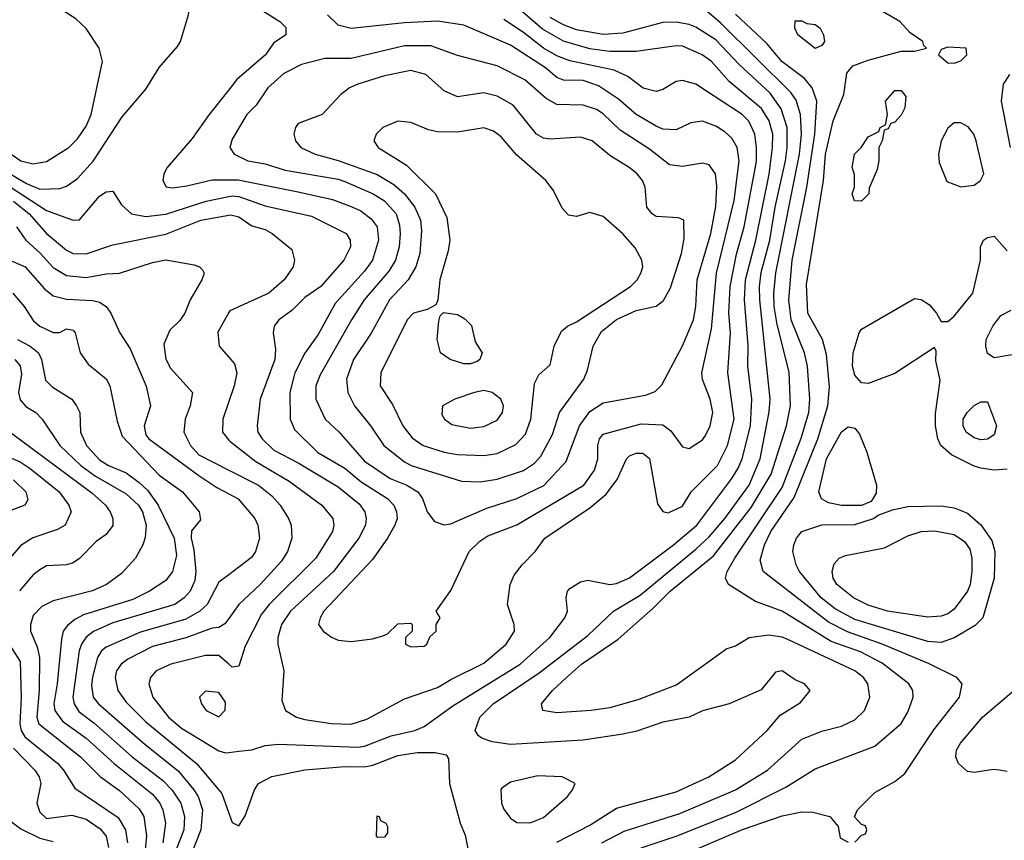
# Model space of a CAD drawing. Header units: inches. Extents: x 1793389 to 1900389, y 320802 to 470796.
# Tile 379 of 656: x 1839369 to 1842341, y 431218 to 433696. Entities that reach past the tile are written whole.
import ezdxf

# ---------------------------------------------------------------- set-up
doc = ezdxf.new("R2010")
doc.units = ezdxf.units.IN
doc.header["$MEASUREMENT"] = 0
doc.layers.add('B8433', color=7, linetype='Continuous')
doc.layers.add('B8443', color=7, linetype='Continuous')

msp = doc.modelspace()

# ---------------------------------------------------------------- linework, layer by layer
at = {"layer": 'B8433', "color": 2}
for points, elevation in [([(1839307.2, 433250), (1839390, 433201.3), (1839430, 433184.6), (1839490, 433186.4), (1839510, 433193), (1839543.8, 433216.2), (1839590.9, 433269.1), (1839678, 433402), (1839750, 433486), (1839790, 433551.3), (1839845.6, 433614.4), (1839854, 433630), (1839879, 433710), (1839882, 433730), (1839879, 433790), (1839888.7, 433830), (1839856, 433970), (1839859.3, 434010), (1839852.9, 434052.9), (1839856, 434110), (1839881.2, 434150), (1839955.6, 434204.4), (1839995.3, 434244.7), (1840000, 434251.5)], 390), ([(1839342.8, 433290), (1839372, 433270), (1839410, 433260.7), (1839450, 433267.7), (1839517.2, 433310), (1839543.9, 433336.1), (1839570, 433374.8), (1839585.1, 433410), (1839619.3, 433570), (1839609.3, 433610), (1839569.6, 433669.6), (1839538.9, 433698.9), (1839477.5, 433737.5), (1839390, 433769), (1839110, 433809.4)], 394), ([(1840000, 433484.4), (1839940.7, 433410), (1839890, 433337.2), (1839814, 433250), (1839804, 433230), (1839801, 433210), (1839810.9, 433190.9), (1839830, 433188.2), (1839873.7, 433193.7), (1839950, 433212), (1840000, 433211.9)], 390), ([(1839290, 433223.2), (1839450, 433119.5), (1839530, 433090.8), (1839550, 433091), (1839610, 433162.8), (1839630, 433176), (1839650, 433178), (1839676.7, 433136.7), (1839706.8, 433110), (1839750, 433101.3), (1839810, 433108.9), (1839931.8, 433148.2), (1840000, 433161.9)], 386), ([(1839350, 433147.6), (1839397.4, 433110), (1839450, 433050.4), (1839510, 433000.4), (1839530.3, 432990.3), (1839570, 432988.4), (1839650, 433016.3), (1839810, 433048.4), (1839915.3, 433090), (1840000, 433105.6)], 382), ([(1839359.1, 433070), (1839387.7, 433030), (1839431.1, 432991.1), (1839470, 432948), (1839510, 432923.1), (1839570, 432917), (1839630, 432928.5), (1839670, 432930.4), (1839770, 432963), (1839810, 432970.4), (1839895.9, 432955.9), (1839912, 432950), (1839921, 432941), (1839926, 432930), (1839918.8, 432910), (1839884, 432850), (1839867.3, 432810), (1839852.7, 432787.3), (1839822, 432758), (1839804.4, 432715.6), (1839810.4, 432670.4), (1839823.9, 432643.9), (1839890.8, 432570), (1839884, 432530), (1839868, 432490), (1839864.9, 432450), (1839884.4, 432410), (1839910, 432381.7), (1840000, 432336)], 378), ([(1839330, 432973.4), (1839386, 432950), (1839443.4, 432883.4), (1839470, 432862.4), (1839510, 432852.2), (1839590, 432848.2), (1839610, 432843), (1839630.3, 432830.3), (1839644, 432810), (1839670.8, 432750), (1839702, 432702), (1839750.7, 432589.3), (1839764, 432530), (1839744.9, 432470), (1839750, 432442.8), (1839759.1, 432430), (1839910, 432319.5), (1839963.8, 432283.8), (1840000, 432264.3)], 374), ([(1839348.7, 432870), (1839382.4, 432830), (1839410, 432787.3), (1839430, 432770.7), (1839470, 432751), (1839490, 432751.3), (1839510, 432762), (1839530, 432758), (1839536, 432750), (1839551.3, 432690), (1839575.3, 432655.3), (1839630, 432611), (1839641, 432590), (1839663.1, 432483.1), (1839678.4, 432438.4), (1839790, 432320.7), (1839860.7, 432270), (1839910.8, 432210), (1839914.8, 432185.2), (1839888, 432152), (1839887, 432130), (1839894.9, 432094.9), (1839900.3, 432030), (1839897.5, 432002.5), (1839883.1, 431970), (1839865.5, 431950), (1839837.3, 431930), (1839650, 431874.3), (1839591.3, 431848.7), (1839570, 431831.8), (1839555.3, 431810), (1839548.8, 431790), (1839528.9, 431650), (1839533.4, 431630), (1839547.3, 431607.3), (1839592.7, 431572.7), (1839708.4, 431470), (1839800, 431400), (1839829.3, 431369.3), (1839855.3, 431330), (1839866, 431290), (1839864, 431250), (1839810.3, 431110)], 370), ([(1840000, 432811.5), (1839967.5, 432752.5), (1839971, 432710), (1840000, 432676.7)], 382), ([(1839362, 432730), (1839400.7, 432710), (1839425.5, 432690), (1839434.4, 432670), (1839446.9, 432606.9), (1839466.9, 432586.9), (1839526, 432550), (1839540.7, 432530), (1839550.5, 432510), (1839552.7, 432450), (1839570.4, 432410), (1839610, 432367), (1839637.3, 432350), (1839690, 432327.2), (1839730, 432298.9), (1839755, 432275), (1839786.9, 432230), (1839834.9, 432130), (1839842, 432078), (1839830.3, 432029.7), (1839810, 432002.7), (1839761, 431970), (1839710, 431944.7), (1839561.6, 431898.4), (1839535.1, 431884.9), (1839513.1, 431866.9), (1839500.5, 431850), (1839494.9, 431825.1), (1839482.3, 431690), (1839471.7, 431630), (1839474.9, 431610), (1839498, 431578), (1839570, 431526.7), (1839654.4, 431450), (1839770, 431357.6), (1839792, 431330), (1839801.1, 431310), (1839808.8, 431270), (1839801.5, 431210)], 366), ([(1839354.4, 432670), (1839370.2, 432650.2), (1839374.1, 432625.9), (1839365.7, 432570), (1839370, 432547.7), (1839387.9, 432527.9), (1839417.3, 432510), (1839437.3, 432490), (1839490.4, 432410), (1839554, 432350), (1839597.5, 432317.5), (1839690, 432264.4), (1839728, 432230), (1839739.3, 432210), (1839750.5, 432169.5), (1839747.9, 432132.1), (1839740.7, 432110), (1839718.8, 432070), (1839676.7, 432023.3), (1839631, 431990), (1839588.6, 431971.4), (1839470, 431940.7), (1839435.6, 431924.4), (1839410, 431897.2), (1839401.6, 431870), (1839401.6, 431850), (1839422, 431802), (1839428.9, 431770), (1839427.7, 431670), (1839420.3, 431590), (1839426.7, 431570), (1839552.7, 431470), (1839613, 431410), (1839670, 431368.4), (1839730, 431312.7), (1839743.7, 431290), (1839751.5, 431231.5), (1839747.6, 431190)], 362), ([(1840000, 432542.5), (1839982, 432490), (1839980.7, 432450), (1840000, 432426.2)], 382), ([(1839340.7, 432450), (1839587, 432267), (1839627.7, 432230), (1839642, 432210), (1839650.6, 432190), (1839650, 432169), (1839630, 432141.2), (1839599.8, 432120.2), (1839550, 432069.3), (1839530, 432056), (1839510, 432049.4), (1839450, 432046.6), (1839430, 432035.1), (1839410, 432019.3), (1839368.6, 431971.4)], 358), ([(1839279.3, 432399.3), (1839370, 432360.3), (1839401, 432341), (1839488, 432270), (1839517.3, 432230), (1839524, 432210), (1839506, 432170), (1839483.4, 432156.6), (1839408.6, 432131.4), (1839372.3, 432107.7), (1839335.1, 432064.9)], 354), ([(1839350, 432306), (1839387.3, 432270), (1839394, 432246), (1839384.7, 432230), (1839315.9, 432204.1)], 350), ([(1840000, 432019.9), (1839970, 431997.2), (1839934.4, 431930), (1839912.7, 431910), (1839870, 431885.7), (1839733.3, 431846.7), (1839630, 431801.6), (1839615.5, 431790), (1839603.7, 431770), (1839589, 431711), (1839585.7, 431685.7), (1839590.3, 431650.3), (1839606.4, 431630), (1839747.4, 431507.4), (1839847.3, 431427.3), (1839894.9, 431370), (1839907.2, 431350), (1839920.3, 431310), (1839916, 431250), (1839868.9, 431130)], 374), ([(1840000, 431887.8), (1839988.3, 431871.7), (1839970, 431860.9), (1839950, 431858.4), (1839870.3, 431829.7), (1839770, 431803), (1839695.1, 431764.9), (1839675.5, 431750), (1839661.3, 431730), (1839657, 431710), (1839664.9, 431670), (1839690, 431634.9), (1839750, 431575.8), (1839902.4, 431450), (1839979, 431359), (1840000, 431300.1)], 378), ([(1839324, 431830), (1839370, 431758), (1839373.4, 431650), (1839369.1, 431570), (1839373.1, 431550), (1839384.2, 431530), (1839483.8, 431450), (1839501.6, 431430), (1839535.8, 431375.8), (1839666.7, 431286.7), (1839688.8, 431250), (1839694.3, 431210)], 358), ([(1840000, 431750), (1839970, 431776.2), (1839930, 431775.6), (1839824.7, 431750), (1839781, 431730), (1839764, 431710), (1839759.1, 431690), (1839770.6, 431650), (1839818.4, 431590), (1839857.1, 431557.1), (1839970, 431488), (1839990, 431482), (1840000, 431483.3)], 382), ([(1839350, 431495.8), (1839414.9, 431430), (1839428.2, 431410), (1839432.4, 431390), (1839420.5, 431330), (1839430, 431302.8), (1839450, 431283.8), (1839526.5, 431293.5), (1839570, 431281.7), (1839612.4, 431252.4), (1839630, 431230.6), (1839636.7, 431196.7)], 354), ([(1839323, 431290), (1839372.7, 431252.7), (1839430, 431224.4), (1839470, 431214.3)], 350)]:
    msp.add_lwpolyline(points, dxfattribs=dict(at, elevation=elevation))
at = {"layer": 'B8433', "color": 2, "elevation": 386}
msp.add_lwpolyline([(1839930, 431668), (1839912, 431650), (1839918, 431630), (1839932, 431610), (1839970, 431591.3), (1839989.1, 431610.9), (1839990, 431635.3), (1839970, 431664)], close=True, dxfattribs=at)
at = {"layer": 'B8443', "color": 2}
for points, elevation in [([(1840000, 431483.3), (1840030, 431487.3), (1840070, 431490.8), (1840110, 431503.8), (1840150, 431508.4), (1840390, 431499.5), (1840410, 431502.4), (1840490, 431533.7), (1840562, 431550), (1840590, 431561.6), (1840676.2, 431623.8), (1840879.5, 431750), (1840969.4, 431830), (1841014, 431890), (1841022, 431910), (1841018, 431950), (1841022, 431970), (1841030, 431978), (1841062, 431998), (1841083.6, 432003.6), (1841150.7, 431990.7), (1841170, 431993), (1841210, 432010.5), (1841342, 432110), (1841413.3, 432170), (1841518.7, 432310), (1841538, 432342), (1841549.8, 432370.2), (1841574.8, 432470), (1841579.1, 432550), (1841566.9, 432650), (1841568.1, 432711.9), (1841556.8, 432850), (1841559.8, 432910), (1841590.9, 433030), (1841630.7, 433229.3), (1841641.5, 433310), (1841642.3, 433350), (1841631.1, 433390), (1841607.9, 433427.9), (1841510, 433509.6), (1841457, 433570), (1841429.3, 433590), (1841370, 433615.6), (1841350, 433616.9), (1841230, 433599.7), (1841150, 433599.8), (1841090, 433607.4), (1841010, 433631), (1840946.9, 433666.9), (1840790, 433803.7)], 382), ([(1841890, 431212), (1841910, 431234), (1841922, 431238), (1841926, 431250), (1841922, 431262), (1841910, 431266), (1841888.4, 431288.4), (1841898, 431310), (1841950, 431362), (1842010, 431396), (1842040.2, 431419.8), (1842128.2, 431551.8), (1842205.2, 431650), (1842214, 431690), (1842198, 431710), (1842112.3, 431752.3), (1841972.7, 431810), (1841867.3, 431847.3), (1841810, 431876.4), (1841612.7, 432030), (1841603.6, 432063.6), (1841616.9, 432110), (1841636.3, 432150), (1841706.8, 432253.2), (1841778.5, 432430), (1841808.3, 432530), (1841812.9, 432587.1), (1841804.7, 432684.7), (1841791.8, 432730), (1841748, 432810), (1841744.2, 432895.8), (1841794.8, 433210), (1841801, 433290), (1841824, 433390), (1841857, 433470), (1841865.2, 433534.8), (1841883.7, 433556.3), (1841930, 433573.4), (1842030, 433600.7), (1842070, 433601), (1842106, 433610), (1842098, 433618), (1842095.3, 433630), (1842056.6, 433656.6), (1842026, 433690), (1841889.7, 433769.7)], 366), ([(1840092, 433730), (1840154, 433690), (1840172.7, 433672.7), (1840172, 433650), (1840134.8, 433625.2), (1840110.8, 433590), (1840024.7, 433515.3), (1840000, 433484.4)], 390), ([(1841126.6, 431210), (1841193.9, 431246.1), (1841361.3, 431298.7), (1841530, 431370.4), (1841626, 431430), (1841730, 431523), (1841790, 431548), (1841850, 431563), (1841890, 431582), (1841919.3, 431610), (1841935.1, 431650), (1841929.4, 431690), (1841916, 431710), (1841889.3, 431730), (1841690, 431823.6), (1841670, 431831.6), (1841630, 431837), (1841570.9, 431829.1), (1841530, 431804), (1841503.5, 431796.5), (1841352.3, 431687.7), (1841237.3, 431642.7), (1841150, 431618.4), (1841094, 431610), (1840990, 431602.7), (1840948, 431610), (1840944, 431630), (1840977.2, 431670), (1841019.5, 431710), (1841064.5, 431750), (1841175.1, 431824.9), (1841281.5, 431918.5), (1841332, 431970), (1841462.8, 432077.2), (1841577.3, 432222.7), (1841636.9, 432323.1), (1841684, 432470), (1841695.8, 432530), (1841691.1, 432631.1), (1841655.7, 432775.7), (1841646.6, 432830), (1841645.3, 432870), (1841651.1, 432931.1), (1841723.1, 433290), (1841728.7, 433350), (1841726, 433410), (1841712.6, 433452.6), (1841696.2, 433476.2), (1841485.6, 433685.6), (1841410, 433749.6)], 374), ([(1840000, 433211.9), (1840028.1, 433211.9), (1840210, 433176), (1840312.9, 433152.9), (1840370, 433132.2), (1840398.2, 433118.2), (1840430, 433094.9), (1840448.2, 433070), (1840452.2, 433030), (1840433.7, 432970), (1840410, 432936.2), (1840321.6, 432838.4), (1840270, 432745.2), (1840230, 432689.3), (1840199.5, 432630), (1840184.4, 432570), (1840184.9, 432490), (1840198, 432458), (1840269.2, 432389.2), (1840350, 432341.3), (1840400, 432300), (1840479.1, 432250), (1840498, 432230), (1840506, 432210), (1840508, 432190), (1840501.6, 432170), (1840479.3, 432130), (1840433.8, 432066.2), (1840287.3, 431910), (1840276, 431890), (1840271.3, 431870), (1840284.7, 431850), (1840310, 431831), (1840330, 431822.8), (1840370, 431818.8), (1840433.6, 431826.4), (1840464.7, 431835.3), (1840479, 431841), (1840510, 431871.3), (1840550, 431874), (1840554, 431870), (1840554, 431850), (1840534, 431830), (1840534, 431810), (1840550, 431802), (1840590, 431804.7), (1840598, 431810), (1840607.3, 431832.7), (1840626, 431850), (1840626, 431870), (1840638, 431890), (1840626, 431910), (1840670, 431972), (1840725.2, 432090), (1840758.3, 432121.7), (1840782.3, 432137.7), (1840870, 432170.4), (1841072, 432290), (1841104.4, 432335.6), (1841113.6, 432370), (1841114.5, 432410), (1841119.5, 432430), (1841130, 432444), (1841244.9, 432475.1), (1841310, 432473), (1841334.2, 432454.2), (1841370, 432406), (1841390, 432401), (1841430, 432426.8), (1841439.3, 432440.7), (1841453.6, 432470), (1841460.7, 432510), (1841453.6, 432550), (1841429.6, 432609.6), (1841427.6, 432630), (1841457.6, 432762.4), (1841472.1, 432930), (1841525.7, 433150), (1841540.5, 433270), (1841534.7, 433310), (1841518.5, 433338.5), (1841497.5, 433357.5), (1841470, 433374), (1841430, 433389.4), (1841395.2, 433384.8), (1841350, 433363.7), (1841310, 433365.1), (1841290, 433374), (1841230, 433409.6), (1841176.1, 433456.1), (1841116.1, 433496.1), (1841070, 433512.6), (1841010, 433513.3), (1840990, 433521.6), (1840956.2, 433550), (1840850, 433618.7), (1840710, 433679.6), (1840630, 433691.6), (1840530, 433686.3), (1840370, 433669.5), (1840330, 433679), (1840298, 433710)], 390), ([(1840000, 433161.9), (1840010, 433163.9), (1840030, 433161.8), (1840110, 433133.7), (1840250, 433102.4), (1840354.8, 433050), (1840366.8, 433030), (1840367.3, 433010), (1840347.7, 432970), (1840278, 432890), (1840230, 432857), (1840190, 432818), (1840150.8, 432790), (1840137.3, 432770), (1840134, 432750), (1840141.4, 432701.4), (1840139.1, 432670), (1840094.9, 432550), (1840085.5, 432470), (1840088, 432450), (1840100.5, 432430), (1840135.8, 432395.8), (1840210, 432357.6), (1840330, 432284.9), (1840393.9, 432233.9), (1840410.5, 432210), (1840414.9, 432190), (1840412.7, 432170), (1840392.7, 432130), (1840316.4, 432030), (1840186, 431910), (1840159.3, 431870), (1840148.2, 431830), (1840148, 431810), (1840166, 431730), (1840159.8, 431639.8), (1840171.3, 431610), (1840204.7, 431590), (1840230, 431583), (1840310, 431570.4), (1840370, 431568.4), (1840416.6, 431583.4), (1840530, 431644.9), (1840630, 431679.3), (1840670, 431703.8), (1840770, 431753), (1840837.2, 431810), (1840862.7, 431850), (1840861.2, 431870), (1840841.2, 431930), (1840849, 431990), (1840861.5, 432018.5), (1840885.2, 432050), (1840925.2, 432090), (1840954, 432130), (1841090, 432221.6), (1841138, 432262), (1841172.6, 432307.4), (1841200.9, 432370), (1841210, 432379.1), (1841230, 432387.3), (1841250, 432386.8), (1841270, 432371), (1841294, 432234), (1841310, 432211.3), (1841326.8, 432206.8), (1841370, 432226.8), (1841396, 432270), (1841475.6, 432350), (1841505.1, 432410), (1841525.4, 432490), (1841506.3, 432630), (1841514.8, 432750), (1841509.8, 432810), (1841513.1, 432890), (1841532.6, 432987.4), (1841555.3, 433070), (1841592.7, 433267.3), (1841593.3, 433310), (1841588, 433350), (1841569.8, 433389.8), (1841550, 433409.6), (1841410, 433500.9), (1841370, 433512.7), (1841350, 433509.2), (1841310, 433485.2), (1841290, 433479.3), (1841250.9, 433489.1), (1841204.4, 433524.4), (1841163.3, 433543.3), (1841030, 433571.1), (1840990, 433587.1), (1840949.8, 433609.8), (1840890, 433656.9), (1840830, 433696.3)], 386), ([(1840990, 431212.4), (1841090, 431263.8), (1841170, 431314.9), (1841350, 431364.4), (1841449.2, 431410), (1841530, 431460.7), (1841625.2, 431550), (1841664.1, 431595.9), (1841725.6, 431634.4), (1841755.3, 431670), (1841738, 431690), (1841710, 431702.7), (1841670, 431729.3), (1841650, 431726), (1841607.5, 431672.5), (1841510.4, 431629.6), (1841430, 431609.3), (1841390, 431589.4), (1841310, 431574.5), (1841232.1, 431547.9), (1841190, 431538.4), (1841070, 431520.7), (1840850, 431507.3), (1840795.5, 431515.5), (1840765.6, 431525.6), (1840753.6, 431533.6), (1840744, 431550), (1840758, 431590), (1840798, 431630), (1840936.6, 431723.4), (1841083.7, 431836.3), (1841160.9, 431910), (1841241.6, 431958.4), (1841410, 432097), (1841450, 432134), (1841497.4, 432190), (1841570.9, 432290), (1841604.4, 432370), (1841631.3, 432511.3), (1841634.3, 432550), (1841603.1, 432850), (1841602.4, 432890), (1841607.2, 432932.8), (1841633.6, 433030), (1841649.8, 433130), (1841680.8, 433270), (1841685.8, 433310), (1841685.3, 433370), (1841667, 433427), (1841633.9, 433473.9), (1841540.5, 433560.5), (1841470, 433635.1), (1841410, 433673), (1841390, 433681.3), (1841350, 433688), (1841310, 433687.8), (1841190, 433655.4), (1841130, 433651), (1841050, 433664.8), (1841010, 433679.8), (1840970, 433702.6)], 378), ([(1841244.9, 431195.1), (1841350, 431230.3), (1841530, 431302), (1841681.5, 431378.6), (1841770, 431433.4), (1841950, 431502), (1842029.6, 431570.4), (1842050, 431604.7), (1842066, 431650), (1842065.2, 431670), (1842053.2, 431690), (1841972.7, 431752.7), (1841906.9, 431786.9), (1841818.7, 431818.7), (1841670, 431909.6), (1841590, 431939.5), (1841508.7, 431990), (1841499.3, 432010), (1841504.5, 432030), (1841527.8, 432070), (1841670, 432283), (1841727.7, 432432.3), (1841751.1, 432510), (1841753.7, 432550), (1841747.1, 432650), (1841738.3, 432690), (1841698, 432790), (1841690.9, 432850), (1841700.3, 432970), (1841745.3, 433190), (1841768.8, 433350), (1841775.1, 433450), (1841760.7, 433490), (1841738, 433518), (1841669.6, 433570), (1841623.9, 433623.9), (1841530, 433712)], 370), ([(1842359.6, 433310), (1842332, 433450), (1842338.4, 433501.6), (1842358, 433530)], 362), ([(1840000, 433105.6), (1840006.8, 433106.8), (1840030, 433100.7), (1840070, 433073.4), (1840110, 433062), (1840131, 433050), (1840190, 433002), (1840198.8, 432970), (1840194, 432950), (1840166.8, 432910), (1840121, 432870), (1840003, 432817), (1840000, 432811.5)], 382), ([(1842350, 432338.4), (1842310, 432335.6), (1842270, 432341.6), (1842250, 432347.3), (1842181.5, 432381.5), (1842149.8, 432409.8), (1842140.5, 432430), (1842133.3, 432470), (1842133.4, 432506.6), (1842147.2, 432607.2), (1842134.6, 432665.4), (1842135.3, 432695.3), (1842130, 432706), (1842010, 432627.3), (1841930, 432597), (1841910, 432599.3), (1841890, 432622), (1841882.9, 432650), (1841884.5, 432690), (1841902.7, 432750), (1841910, 432761), (1842070, 432854), (1842090, 432850.8), (1842114.9, 432834.9), (1842136, 432810), (1842150, 432784.7), (1842170, 432784.7), (1842190, 432801), (1842246, 432870), (1842269, 432970), (1842268.7, 433010), (1842278, 433030), (1842290, 433038), (1842310, 433042), (1842350, 432998)], 362), ([(1842430, 432694.5), (1842310, 432675.3), (1842290, 432688), (1842285.2, 432710), (1842286, 432730), (1842306, 432770), (1842330, 432802.8), (1842361.5, 432818.5)], 358), ([(1840000, 432676.7), (1840017.1, 432657.1), (1840024, 432630), (1840016.3, 432590), (1840000, 432542.5)], 382), ([(1840000, 432426.2), (1840002.8, 432422.8), (1840081.4, 432361.4), (1840182.5, 432302.5), (1840280.7, 432230), (1840314, 432190), (1840317.3, 432170), (1840313.4, 432150), (1840263, 432070), (1840121.6, 431930), (1840099.3, 431900.7), (1840050, 431804), (1840030, 431744), (1840010, 431741.2), (1840000, 431750)], 382), ([(1840000, 432336), (1840090, 432290.3), (1840130, 432258), (1840154.9, 432230), (1840180.5, 432190), (1840188, 432170), (1840190.5, 432130), (1840177.1, 432090), (1840159.3, 432060.7), (1840094.9, 431990), (1840030.3, 431929.7), (1840000, 431887.8)], 378), ([(1840000, 432264.3), (1840028.8, 432248.8), (1840079.1, 432190), (1840087.7, 432170), (1840093, 432130), (1840080.7, 432090), (1840068.3, 432071.7), (1840000, 432019.9)], 374), ([(1842350, 431426), (1842326, 431430), (1842308.3, 431431.7), (1842250, 431422.7), (1842230, 431426), (1842202.7, 431450), (1842195.1, 431470), (1842197, 431490), (1842208.5, 431511.5), (1842275.1, 431590), (1842370, 431670.7)], 362), ([(1840000, 431300.1), (1840010, 431272), (1840030, 431262), (1840050, 431292), (1840078, 431370), (1840089.4, 431390), (1840129.6, 431410.4), (1840230, 431430.4), (1840350, 431441.1), (1840410, 431439.6), (1840435.3, 431444.7), (1840510, 431474), (1840570, 431483), (1840623.5, 431483.5), (1840656, 431476), (1840663.6, 431463.6), (1840666, 431390), (1840698.8, 431270), (1840713.2, 431233.2), (1840731.1, 431148.9)], 378), ([(1841255.6, 431124.4), (1841550.5, 431250.5), (1841670, 431292.4), (1841730, 431304), (1841762.8, 431302.8), (1841814, 431290), (1841839.6, 431259.6), (1841845.4, 431225.4), (1841870, 431212)], 366)]:
    msp.add_lwpolyline(points, dxfattribs=dict(at, elevation=elevation))
for points, elevation in [([(1841770, 433609), (1841718, 433650), (1841708.7, 433670), (1841710, 433692), (1841730, 433692), (1841744.7, 433684.7), (1841770, 433681), (1841784.7, 433670), (1841794.8, 433650), (1841798, 433630), (1841790, 433618)], 366), ([(1840610, 433616.9), (1840530, 433616.9), (1840370, 433578.9), (1840290, 433578.7), (1840219.2, 433560.8), (1840166.6, 433533.4), (1840118, 433490), (1840082.4, 433437.6), (1840054.8, 433410), (1840010, 433335.3), (1840002.8, 433310), (1840016, 433290), (1840058, 433270), (1840110, 433260.4), (1840170, 433241.7), (1840330, 433214.3), (1840350, 433207.2), (1840436.3, 433170), (1840470, 433148.4), (1840504.9, 433110), (1840515.4, 433075.4), (1840517.4, 433050), (1840514.6, 433010), (1840503.7, 432970), (1840483.7, 432936.3), (1840408.5, 432850), (1840370.4, 432790), (1840276.2, 432623.8), (1840262.4, 432590), (1840263, 432550), (1840290.7, 432490), (1840331.8, 432451.8), (1840410, 432363), (1840487.7, 432310), (1840537.3, 432290), (1840570.6, 432270), (1840584.9, 432250), (1840598.8, 432210), (1840621.1, 432181.1), (1840650, 432170.7), (1840670, 432173.4), (1840690, 432183), (1840779.3, 432220.7), (1840870, 432250.4), (1840950.9, 432289.1), (1841018, 432362), (1841058.7, 432470), (1841090, 432513), (1841130, 432539.1), (1841258, 432562), (1841286.6, 432573.4), (1841306.8, 432593.2), (1841370, 432711.3), (1841402.4, 432790), (1841409.7, 432830), (1841414.3, 432910), (1841454.8, 433050), (1841470, 433132), (1841473, 433193), (1841469.3, 433230), (1841450, 433257.2), (1841430, 433262.7), (1841370, 433252.3), (1841330, 433258), (1841270, 433305.1), (1841181.8, 433361.8), (1841130, 433411.8), (1841110, 433425.1), (1841070, 433437.6), (1840990, 433439.5), (1840957.7, 433457.7), (1840893.9, 433513.9), (1840810, 433556.2), (1840690, 433587.3)], 394), ([(1842170, 433613.2), (1842150, 433606), (1842142, 433590), (1842170, 433566), (1842190, 433564.7), (1842210, 433572), (1842228, 433590), (1842226, 433610)], 366), ([(1840550, 433542), (1840470, 433526), (1840390, 433500.9), (1840364.7, 433490), (1840338, 433470), (1840282, 433410), (1840210, 433382), (1840201, 433370), (1840196, 433350), (1840201, 433330), (1840218, 433310), (1840261, 433290), (1840330, 433270.4), (1840448.1, 433228.1), (1840498.2, 433198.2), (1840530.2, 433170.2), (1840561.3, 433130), (1840578.7, 433090), (1840581.7, 433058.3), (1840577, 432990), (1840564.9, 432950), (1840541.6, 432910), (1840484.9, 432850), (1840430.3, 432749.7), (1840376.4, 432670), (1840355.5, 432610), (1840359.1, 432570), (1840379.1, 432530), (1840428.8, 432468.8), (1840468, 432410), (1840530, 432360.4), (1840551, 432350), (1840702.8, 432302.8), (1840759.1, 432300.9), (1840810, 432308.4), (1840890, 432334.4), (1840923.3, 432356.7), (1840942, 432378), (1840977, 432443), (1840998.4, 432510), (1841072, 432610), (1841082.7, 432637.3), (1841099.6, 432710), (1841125.5, 432754.5), (1841170.7, 432790.7), (1841230, 432817.6), (1841290, 432830.7), (1841311.9, 432848.1), (1841333.4, 432886.6), (1841367, 432990), (1841375.1, 433035.1), (1841374, 433090), (1841358, 433098), (1841290, 433102), (1841278, 433110), (1841262, 433130), (1841257.2, 433190), (1841249.2, 433210), (1841233.2, 433230), (1841209, 433250), (1841150, 433286), (1841097.2, 433330), (1841061.5, 433341.5), (1840970, 433335.1), (1840950, 433338), (1840929.3, 433350), (1840858, 433438), (1840810, 433465.1), (1840770, 433474.5), (1840690, 433462.7), (1840650, 433481.2), (1840595.3, 433530)], 398), ([(1841910, 433148), (1841889.2, 433149.2), (1841882, 433170), (1841888.7, 433190), (1841888.4, 433228.4), (1841882, 433250), (1841889, 433290), (1841908.7, 433310), (1841930, 433342), (1841962, 433358), (1841966, 433370), (1841982, 433378), (1841988, 433410), (1841982, 433450), (1842010, 433482), (1842030, 433482), (1842043.6, 433463.6), (1842041, 433430), (1842030, 433408), (1842010, 433386), (1841998, 433382), (1841990, 433366), (1841978, 433362), (1841972, 433330), (1841962, 433310), (1841962, 433270), (1841956.9, 433243.1), (1841932.7, 433187.3), (1841932, 433170)], 362), ([(1840510, 433389.2), (1840464.7, 433370), (1840444.7, 433350), (1840438, 433330), (1840451, 433310), (1840537, 433257), (1840624, 433170), (1840658.5, 433098.5), (1840667.3, 433030), (1840662.5, 432997.5), (1840637.3, 432910), (1840631.3, 432848.7), (1840624.7, 432835.3), (1840598.8, 432821.2), (1840558, 432810), (1840538.8, 432790), (1840459.1, 432630), (1840457.3, 432590), (1840494.2, 432534.2), (1840525.5, 432470), (1840553.5, 432433.5), (1840586.8, 432410), (1840650, 432390.4), (1840690, 432383.1), (1840770, 432379.5), (1840810, 432386.4), (1840866.6, 432413.4), (1840895.6, 432444.4), (1840911.6, 432490), (1840922.7, 432597.3), (1840936.4, 432623.6), (1840970, 432654), (1840982, 432710), (1841004.8, 432755.2), (1841022, 432770), (1841050, 432784), (1841212.3, 432890), (1841232.3, 432910), (1841243.7, 432930), (1841249.4, 432950), (1841246.6, 432970), (1841226.5, 433006.5), (1841190, 433049.4), (1841130, 433101.2), (1841090, 433114), (1841050, 433102), (1841025.6, 433105.6), (1841006.8, 433126.8), (1840980.1, 433180.1), (1840957.2, 433210), (1840868.2, 433288.2), (1840822, 433342), (1840799.1, 433359.1), (1840770, 433369.3), (1840690, 433356), (1840630, 433357.2), (1840603.2, 433363.2), (1840550, 433385.2)], 402), ([(1842210, 433384), (1842190, 433384), (1842170, 433368.7), (1842150.8, 433330), (1842142.8, 433290), (1842144.5, 433264.5), (1842167.5, 433207.5), (1842210, 433191), (1842250, 433196), (1842268.7, 433210), (1842279, 433230), (1842256, 433330), (1842249, 433350), (1842231.9, 433371.9)], 366), ([(1840710, 432657.2), (1840668, 432670), (1840639, 432690), (1840629.3, 432730), (1840634, 432786), (1840638, 432802), (1840648, 432812), (1840690, 432806), (1840712.8, 432792.8), (1840732.5, 432772.5), (1840743.5, 432723.5), (1840764.7, 432690), (1840758, 432670), (1840750, 432664), (1840730, 432657.2)], 402), ([(1840770, 432576.2), (1840742, 432570), (1840682, 432550), (1840644.7, 432530), (1840643.5, 432503.5), (1840651.3, 432490), (1840673.7, 432473.7), (1840730, 432462), (1840770, 432467.7), (1840810, 432486.8), (1840826, 432510), (1840829.3, 432530), (1840821.2, 432550), (1840795.3, 432570)], 406), ([(1842270, 432427), (1842250, 432433.2), (1842226, 432450), (1842217.2, 432470), (1842217.2, 432490), (1842229.2, 432510), (1842250, 432531.3), (1842270, 432542), (1842290, 432542), (1842317.3, 432470), (1842310, 432442), (1842290, 432429.3)], 358), ([(1841910, 432228.7), (1841850, 432229), (1841810, 432237.2), (1841789.5, 432249.5), (1841780.9, 432270), (1841804, 432370), (1841850, 432451), (1841870, 432466.8), (1841890, 432462.8), (1841904.1, 432444.1), (1841925.5, 432390), (1841954.8, 432290), (1841954, 432266), (1841938.8, 432241.2)], 362), ([(1842150, 431815.1), (1842110, 431818), (1841890, 431885.1), (1841830, 431916.9), (1841788.2, 431950), (1841722.9, 432030), (1841712.3, 432050), (1841702.7, 432090), (1841705.2, 432110), (1841714, 432130), (1841730, 432150.8), (1841790, 432170.8), (1841890, 432171.3), (1841946, 432190), (1841960.2, 432199.8), (1842003.7, 432216.3), (1842050, 432225.5), (1842150, 432228.4), (1842190, 432222.4), (1842230, 432206), (1842270.3, 432170.3), (1842303.4, 432123.4), (1842312, 432090), (1842310.3, 432010), (1842276.3, 431890), (1842253.4, 431866.6), (1842190, 431829.6)], 362), ([(1842110, 431892), (1841988, 431910), (1841930, 431927.8), (1841886, 431950), (1841835.1, 431990), (1841824.5, 432010), (1841820.9, 432030), (1841827.2, 432052.8), (1841842, 432070), (1841862, 432078), (1841979.1, 432100.9), (1842050, 432137.1), (1842090, 432150.4), (1842130, 432152.4), (1842190, 432141.6), (1842220.6, 432120.6), (1842236.9, 432096.9), (1842243.1, 432070), (1842243.1, 432030), (1842237.6, 431990), (1842230.2, 431969.8), (1842190, 431916), (1842170, 431902), (1842150, 431894.5)], 358), ([(1840932.5, 431412.5), (1840850, 431393.2), (1840824.5, 431375.5), (1840821, 431370), (1840822.8, 431330), (1840830, 431312), (1840850, 431284.7), (1840870, 431271.3), (1840910, 431271), (1840950, 431286.8), (1841022, 431350), (1841038, 431370), (1841046, 431390), (1841006, 431410)], 382), ([(1840450, 431226), (1840446, 431230), (1840448.4, 431291.6), (1840454, 431290), (1840458, 431278), (1840474, 431270), (1840479.6, 431259.6), (1840479.6, 431240.4), (1840470, 431228)], 374)]:
    msp.add_lwpolyline(points, close=True, dxfattribs=dict(at, elevation=elevation))

doc.saveas('drawing.dxf')
